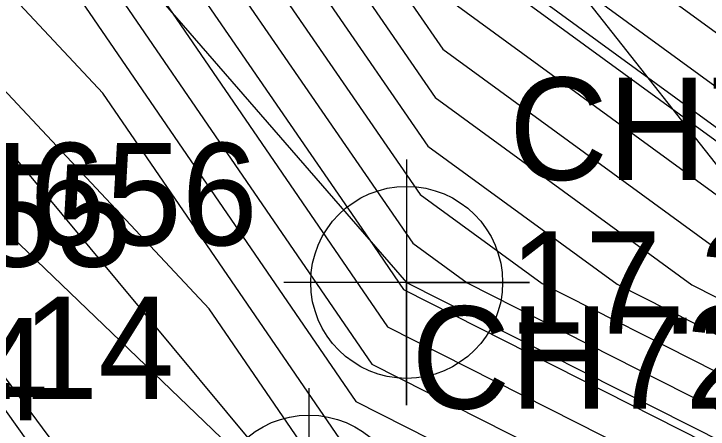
# Model space of a CAD drawing. Extents: x 2531902 to 2533249, y 715219 to 716099.
# Drawn here: x 2532692.13 to 2532709.09, y 715649.34 to 715659.48 of the extents above; entities that cross this region are included whole.
import ezdxf

# ---------------------------------------------------------------- set-up
doc = ezdxf.new("R2010")
doc.units = 0
for name, color, linetype in [('DTM Contours Major', 7, 'Continuous'), ('DTM Contours Minor', 7, 'Continuous'), ('Exist DTM Breakline Cogo Elevation', 7, 'Continuous'), ('Exist DTM Breakline Cogo Number', 7, 'Continuous'), ('Exist DTM Breakline Underwater', 7, 'Continuous'), ('Exist DTM Breakline Underwater Cogo Elevation', 7, 'Continuous'), ('Exist DTM Breakline Underwater Cogo Number', 7, 'Continuous'), ('Exist DTM Breakline Underwater Cogo Point CELL', 7, 'Continuous'), ('Exist DTM Drainline', 7, 'Continuous'), ('Exist DTM Drainline Cogo Number', 7, 'Continuous'), ('Exist DTM Drainline Cogo Point CELL', 7, 'Continuous'), ('Exist Hydro Stream or Body of Water', 7, 'Continuous'), ('Scratch_Level_2', 7, 'Continuous')]:
    doc.layers.add(name, color=color, linetype=linetype)

msp = doc.modelspace()

# ---------------------------------------------------------------- linework, layer by layer
at = {"layer": 'DTM Contours Major'}
for points in [[(2532698.414, 715672.183), (2532699.276, 715670.494), (2532701.735, 715665.68), (2532703.336, 715663.355), (2532709.291, 715659.015), (2532712.31, 715656.815), (2532715.96, 715656.162), (2532716.704, 715653.61), (2532728.446, 715652.333), (2532729.386, 715652.261), (2532730.221, 715652.24), (2532753.117, 715643.004), (2532753.979, 715644.143), (2532761.108, 715646.458), (2532767.397, 715643.887), (2532771.648, 715645.586), (2532773.008, 715643.628), (2532773.519, 715643.823), (2532778.546, 715645.747), (2532781.571, 715646.176), (2532784.009, 715646.521)], [(2532695.656, 715667.664), (2532696.465, 715666.08), (2532698.525, 715663.089), (2532702.421, 715657.435), (2532708.69, 715652.865), (2532713.943, 715650.206), (2532714.641, 715649.853), (2532720.731, 715649.208), (2532730.317, 715648.664), (2532732.302, 715648.552), (2532747.564, 715642.658), (2532752.818, 715641.023), (2532754.428, 715640.521), (2532764.171, 715639.003), (2532764.627, 715639.031), (2532774.478, 715639.649), (2532781.252, 715642.242), (2532785.328, 715642.819), (2532785.784, 715642.95)], [(2532737.37, 715630.195), (2532734.519, 715630.627), (2532734.167, 715630.68), (2532728.764, 715632.559), (2532713.824, 715637.321), (2532713.421, 715637.449), (2532709.196, 715638.824), (2532697.196, 715643.047), (2532697.098, 715643.082), (2532696.035, 715644.027), (2532679.899, 715666.702), (2532679.893, 715666.711), (2532679.876, 715666.752), (2532679.875, 715666.753), (2532679.797, 715667.006), (2532679.994, 715666.896), (2532680.065, 715666.76), (2532689.19, 715656.805), (2532699.24, 715647.16), (2532699.515, 715647.106)], [(2532692.396, 715664.735), (2532696.006, 715659.496), (2532701.259, 715651.839), (2532710.439, 715647.191), (2532712.911, 715646.123), (2532715.06, 715646.253), (2532720.754, 715645.939), (2532735.071, 715645.127), (2532735.759, 715645.088), (2532741.045, 715643.047), (2532754.382, 715638.895), (2532755.242, 715638.628), (2532760.446, 715637.816), (2532760.69, 715637.832), (2532779.291, 715638.999), (2532783.02, 715638.265)]]:
    msp.add_lwpolyline(points, dxfattribs=at)
at = {"layer": 'DTM Contours Minor'}
for points in [[(2532680.917, 715711.462), (2532685.01, 715704.658), (2532691.595, 715686.403), (2532691.783, 715685.765), (2532694.146, 715677.739), (2532694.896, 715675.19), (2532694.956, 715674.987), (2532699.627, 715665.84), (2532702.67, 715661.422), (2532702.97, 715660.987), (2532714.178, 715652.818), (2532714.582, 715652.614), (2532715.829, 715651.982), (2532726.727, 715650.828), (2532727.464, 715650.787), (2532730.228, 715650.63), (2532751.475, 715642.425)], [(2532680.604, 715710.704), (2532684.348, 715704.48), (2532690.372, 715687.78), (2532691.311, 715684.592), (2532693.433, 715677.384), (2532694.107, 715675.095), (2532694.405, 715674.082), (2532698.573, 715665.92), (2532701.289, 715661.978), (2532702.787, 715659.803), (2532712.349, 715652.834), (2532714.369, 715651.811), (2532715.433, 715651.272), (2532724.728, 715650.288), (2532728.415, 715650.079), (2532730.919, 715649.937), (2532750.171, 715642.502), (2532752.192, 715641.873)], [(2532682.127, 715710.73), (2532685.671, 715704.836), (2532691.376, 715689.023), (2532692.818, 715685.026), (2532694.858, 715678.094), (2532695.507, 715675.893), (2532696.886, 715673.191), (2532700.681, 715665.76), (2532703.153, 715662.171), (2532712.344, 715655.472), (2532716.007, 715652.803), (2532716.226, 715652.692), (2532718.14, 715652.489), (2532728.726, 715651.369), (2532729.537, 715651.323), (2532735.772, 715648.915), (2532752.779, 715642.347)], [(2532680.291, 715709.947), (2532683.686, 715704.302), (2532689.149, 715689.157), (2532690.839, 715683.418), (2532692.72, 715677.029), (2532693.317, 715674.999), (2532693.854, 715673.177), (2532697.519, 715666), (2532699.907, 715662.534), (2532702.604, 715658.619), (2532710.519, 715652.849), (2532714.156, 715651.008), (2532715.037, 715650.562), (2532722.73, 715649.748), (2532729.366, 715649.372), (2532731.611, 715649.244), (2532748.867, 715642.58), (2532752.505, 715641.448)], [(2532682.362, 715703.945), (2532686.704, 715691.911), (2532689.895, 715681.071), (2532691.294, 715676.318), (2532691.739, 715674.809), (2532692.752, 715671.366), (2532695.411, 715666.16), (2532697.143, 715663.645), (2532702.237, 715656.25), (2532706.861, 715652.88), (2532713.73, 715649.403), (2532714.244, 715649.143), (2532718.733, 715648.668), (2532731.268, 715647.957), (2532732.993, 715647.859), (2532746.26, 715642.736), (2532753.131, 715640.597)], [(2532681.701, 715703.767), (2532685.481, 715693.288), (2532689.423, 715679.897), (2532690.581, 715675.963), (2532690.949, 715674.713), (2532692.202, 715670.46), (2532694.357, 715666.24), (2532695.761, 715664.201), (2532702.054, 715655.066), (2532705.032, 715652.896), (2532713.518, 715648.6), (2532713.848, 715648.433), (2532716.734, 715648.127), (2532732.219, 715647.249), (2532733.685, 715647.166), (2532744.956, 715642.813), (2532753.444, 715640.172)], [(2532681.039, 715703.589), (2532684.258, 715694.665), (2532688.951, 715678.723), (2532689.869, 715675.608), (2532690.16, 715674.618), (2532691.651, 715669.555), (2532693.303, 715666.32), (2532694.379, 715664.757), (2532701.871, 715653.882), (2532703.203, 715652.911), (2532713.305, 715647.797), (2532713.452, 715647.723), (2532714.735, 715647.587), (2532733.169, 715646.542), (2532734.376, 715646.473), (2532743.652, 715642.891), (2532753.756, 715639.746)], [(2532680.377, 715703.411), (2532683.035, 715696.042), (2532688.479, 715677.55), (2532689.156, 715675.253), (2532689.371, 715674.523), (2532691.1, 715668.649), (2532692.249, 715666.399), (2532692.997, 715665.313), (2532700.808, 715653.975), (2532701.649, 715652.75), (2532712.687, 715647.161), (2532713.097, 715646.983), (2532713.454, 715647.005), (2532714.399, 715646.953), (2532734.12, 715645.834), (2532735.067, 715645.781), (2532742.348, 715642.969), (2532754.069, 715639.321)], [(2532679.367, 715700.173), (2532686.165, 715677.082), (2532683.7, 715679.591), (2532686.71, 715673.827), (2532687.789, 715667.373), (2532688.156, 715666.595), (2532691.703, 715662.81), (2532700.481, 715650.017), (2532705.944, 715647.251), (2532712.54, 715644.401), (2532718.271, 715644.75), (2532733.463, 715643.911), (2532736.973, 715643.712), (2532737.141, 715643.703), (2532738.437, 715643.202), (2532755.008, 715638.044), (2532755.568, 715637.87), (2532758.956, 715637.342), (2532759.115, 715637.352), (2532771.225, 715638.112), (2532782.415, 715635.91), (2532797.554, 715641.39), (2532801.86, 715642.63)], [(2532680.59, 715698.796), (2532687.536, 715675.203), (2532687.73, 715674.542), (2532687.792, 715674.332), (2532689.998, 715666.839), (2532690.141, 715666.559), (2532690.234, 715666.424), (2532691.203, 715665.017), (2532700.87, 715650.928), (2532708.191, 715647.221), (2532712.726, 715645.262), (2532716.665, 715645.502), (2532727.108, 715644.925), (2532736.022, 715644.42), (2532736.45, 715644.395), (2532739.741, 715643.124), (2532754.695, 715638.47)], [(2532802.238, 715642.032), (2532782.087, 715634.737), (2532767.193, 715637.669), (2532758.327, 715637.112), (2532758.211, 715637.105), (2532755.731, 715637.491), (2532755.321, 715637.619), (2532739.704, 715642.48), (2532738.594, 715642.559), (2532737.463, 715643.027), (2532719.877, 715643.999), (2532712.354, 715643.541), (2532703.696, 715647.281), (2532700.092, 715649.106), (2532694.301, 715657.546), (2532685.803, 715666.613), (2532684.925, 715668.478), (2532684.401, 715671.608), (2532674.717, 715690.15)], [(2532737.1, 715642.385), (2532721.483, 715643.247), (2532712.168, 715642.68), (2532701.448, 715647.311), (2532699.703, 715648.195), (2532696.898, 715652.282), (2532683.451, 715666.63), (2532682.691, 715668.242), (2532682.104, 715669.374)]]:
    msp.add_lwpolyline(points, dxfattribs=at)
at = {"layer": 'Exist DTM Breakline Underwater'}
for points in [[(2532646.748, 715755.182), (2532668.676, 715717.147), (2532677.241, 715702.567), (2532689.842, 715666.582), (2532701.723, 715652.924), (2532713.134, 715647.155), (2532737.59, 715643.253), (2532756.176, 715636.457), (2532783.406, 715639.452), (2532803.254, 715642.171), (2532813.801, 715644.931), (2532836.277, 715651.081), (2532865.559, 715653.815), (2532885.826, 715645.124), (2532889.946, 715643.683), (2532906.865, 715630.423), (2532927.34, 715618.228), (2532957.965, 715607.729), (2532978.566, 715598.571), (2533001.091, 715586.568), (2533028.19, 715572.821)], [(2532642.404, 715750.56), (2532658.799, 715717.787), (2532669.356, 715695.376), (2532679.885, 715666.767), (2532697.228, 715643.446), (2532713.346, 715638.817), (2532732.829, 715632.464), (2532756.843, 715626.148), (2532779.072, 715626.28), (2532796.688, 715625.652), (2532823.757, 715631.859), (2532837.11, 715635.289), (2532855.521, 715634.196), (2532877.341, 715623.453), (2532903.322, 715612.979), (2532923.748, 715606.844), (2532938.002, 715599.697), (2532947.164, 715595.611), (2532973.382, 715584.595), (2532998.348, 715572.794), (2533019.077, 715559.415)]]:
    msp.add_lwpolyline(points, dxfattribs=at)
at = {"layer": 'Exist DTM Breakline Underwater Cogo Point CELL'}
msp.add_lwpolyline([(2532701.723, 715655.924), (2532701.723, 715649.924), (2532701.723, 715652.924), (2532704.723, 715652.924), (2532698.723, 715652.924)], dxfattribs=at)
msp.add_circle((2532701.723, 715652.924), 2.344, dxfattribs=at)
at = {"layer": 'Exist DTM Drainline'}
msp.add_lwpolyline([(2532646.088, 715748.574), (2532662.801, 715718.401), (2532671.966, 715697.708), (2532683.278, 715666.632), (2532699.337, 715647.34), (2532712.159, 715642.172)], dxfattribs=at)
at = {"layer": 'Exist DTM Drainline Cogo Point CELL'}
msp.add_lwpolyline([(2532699.337, 715650.34), (2532699.337, 715644.34), (2532699.337, 715647.34), (2532702.337, 715647.34), (2532696.337, 715647.34)], dxfattribs=at)
msp.add_circle((2532699.337, 715647.34), 2.344, dxfattribs=at)
at = {"layer": 'Exist Hydro Stream or Body of Water'}
msp.add_lwpolyline([(2532649.354, 715760.815), (2532664.017, 715740.37), (2532664.948, 715738.535), (2532665.526, 715737.396), (2532678.872, 715715.247), (2532680.996, 715711.651), (2532685.175, 715704.702), (2532691.901, 715686.059), (2532694.324, 715677.828), (2532695.093, 715675.214), (2532699.89, 715665.82), (2532703.016, 715661.283), (2532714.635, 715652.814), (2532715.929, 715652.16), (2532727.227, 715650.963), (2532730.055, 715650.803), (2532751.801, 715642.405), (2532753.898, 715641.752), (2532766.592, 715639.773), (2532767.187, 715639.811), (2532779.493, 715644.52), (2532786.898, 715645.569), (2532790.115, 715646.495), (2532806.64, 715649.775)], dxfattribs=at)
at = {"layer": 'Scratch_Level_2'}
msp.add_lwpolyline([(2532646.331, 715760.978), (2532661.875, 715740.587), (2532684.759, 715706.615), (2532696, 715677.679), (2532701.748, 715665.356), (2532714.118, 715649.677)], dxfattribs=at)

# ---------------------------------------------------------------- texts
at = {"layer": 'Exist DTM Breakline Cogo Elevation'}
for s, p in [('17.14', (2532687.682, 715650.078)), ('18.94', (2532684.608, 715649.558))]:
    msp.add_text(s, height=2.5, dxfattribs=at).set_placement(p)
at = {"layer": 'Exist DTM Breakline Cogo Number'}
for s, p in [('CH656', (2532687.682, 715653.828)), ('CH655', (2532684.608, 715653.308))]:
    msp.add_text(s, height=2.5, dxfattribs=at).set_placement(p)
at = {"layer": 'Exist DTM Breakline Underwater Cogo Elevation'}
msp.add_text('17.24', height=2.5, dxfattribs=at).set_placement((2532704.223, 715651.674))
at = {"layer": 'Exist DTM Breakline Underwater Cogo Number'}
msp.add_text('CH727', height=2.5, dxfattribs=at).set_placement((2532704.223, 715655.424))
at = {"layer": 'Exist DTM Drainline Cogo Number'}
msp.add_text('CH728', height=2.5, dxfattribs=at).set_placement((2532701.837, 715649.84))

doc.saveas('drawing.dxf')
